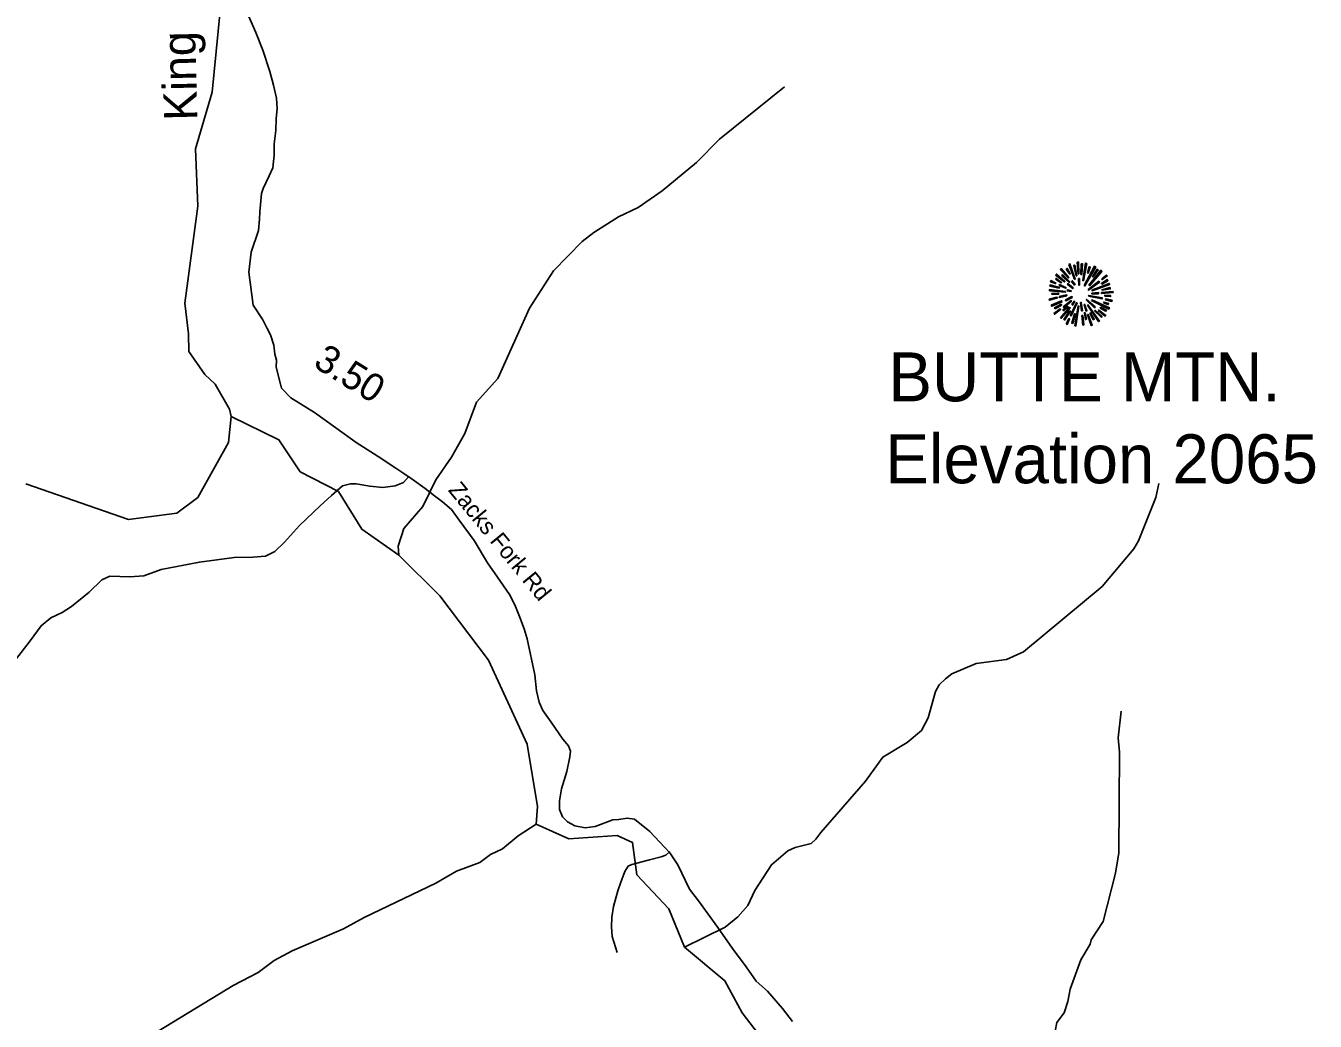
# Model space of a CAD drawing. Extents: x 1159738 to 1321356, y 736314 to 882035.
# Drawn here: x 1277829 to 1283631, y 833699 to 838175 of the extents above; entities that cross this region are included whole.
import ezdxf

# ---------------------------------------------------------------- set-up
doc = ezdxf.new("R2010")
doc.units = 0
for name, color, linetype in [('Exist Geographical Mountain Summit CELL', 7, 'Continuous'), ('Exist Geographical Mountain Summit Elevation Number Label', 7, 'Continuous'), ('Exist Geographical Mountain Summit Label', 7, 'Continuous'), ('Exist Hydrographic Creek Single Shore', 7, 'Continuous'), ('Exist Hydrographic Creek Single Shore Label', 7, 'Continuous'), ('Exist Hydrographic Misc Water Feature', 7, 'Continuous'), ('Exist Road Non-System Type 51', 7, 'Continuous'), ('Exist Road Secondary Mileage Hundredths English Label', 7, 'Continuous'), ('Exist Road Secondary Type 41 Attributed', 7, 'Continuous'), ('Exist Road Secondary Type 51 Label', 7, 'Continuous')]:
    doc.layers.add(name, color=color, linetype=linetype)

msp = doc.modelspace()

# ---------------------------------------------------------------- linework, layer by layer
at = {"layer": 'Exist Geographical Mountain Summit CELL'}
for points in [[(1282483, 837078.8), (1282519, 837041.4), (1282522.3, 837043.9), (1282487.1, 837083.5)], [(1282510.6, 837080.3), (1282526.2, 837058.5), (1282528.1, 837059.9), (1282514.7, 837084.3)], [(1282521.5, 837102.1), (1282547.7, 837035.2), (1282550.6, 837036.2), (1282526.6, 837104.6)], [(1282555.4, 837050.1), (1282557.9, 837050.8), (1282548.8, 837098.8), (1282544.5, 837097.7)], [(1282560.1, 837111.5), (1282564.1, 837059.5), (1282567.3, 837059.9), (1282565.9, 837112.6)], [(1282576.1, 837057.4), (1282580, 837057.4), (1282583.7, 837104.6), (1282578.2, 837104.6)], [(1282588.1, 837029), (1282603, 837106), (1282597.5, 837107.8), (1282584.8, 837029.7)], [(1282591.3, 837007.2), (1282594.2, 837005.4), (1282642.9, 837090), (1282637.5, 837093.7)], [(1282605.8, 837064.2), (1282609.1, 837063.1), (1282618.6, 837090), (1282613.9, 837091.8)], [(1282649.8, 837080.3), (1282628.8, 837046.8), (1282631.7, 837045.7), (1282654.2, 837077)], [(1282439.8, 837024.3), (1282462.3, 837015.6), (1282463.4, 837018.5), (1282441.3, 837029.4)], [(1282461.6, 837035.2), (1282487.4, 837018.8), (1282489.6, 837021.4), (1282464.5, 837039.2)], [(1282462.7, 837054.1), (1282502.3, 837023.5), (1282504.5, 837025.7), (1282466.3, 837058.5)], [(1282491, 837051.1), (1282523.7, 837022.1), (1282525.9, 837024.3), (1282493.9, 837056.3)], [(1282534.3, 837025.7), (1282548.1, 837009.3), (1282550.2, 837011.5), (1282537.5, 837028.7)], [(1282565.5, 837038.1), (1282566.9, 837009), (1282569.5, 837009.3), (1282569.5, 837038.4)], [(1282609.1, 836988.7), (1282610.9, 836986.1), (1282659.6, 837022.1), (1282656.4, 837026.5)], [(1282612.4, 837008.6), (1282614.6, 837006.5), (1282670.2, 837070.8), (1282666.2, 837075.5)], [(1282670.2, 837013.8), (1282697.8, 837028.7), (1282694.9, 837033.7), (1282668.8, 837016.3)], [(1282670.2, 837036.6), (1282672, 837034.1), (1282694.9, 837050.4), (1282691.2, 837054.1)], [(1282434.3, 836983.9), (1282506.3, 836977), (1282506.6, 836979.9), (1282434.3, 836989)], [(1282436.9, 837005), (1282478.3, 836995.5), (1282479.4, 836998.8), (1282438, 837009.7)], [(1282446.4, 836966.5), (1282476.1, 836968), (1282476.1, 836971.6), (1282445.3, 836971.6)], [(1282478.3, 837007.2), (1282508.8, 836995.2), (1282509.9, 836997.3), (1282480.5, 837011.2)], [(1282478.7, 836957.5), (1282479.7, 836952.7), (1282512.9, 836961.1), (1282512.1, 836964.7)], [(1282514.7, 837012.6), (1282539.7, 836993.7), (1282541.9, 836996.6), (1282517.2, 837015.9)], [(1282515, 836982.9), (1282532.1, 836980.6), (1282532.5, 836982.9), (1282515.7, 836987.2)], [(1282610.5, 836959.3), (1282671.3, 836947.3), (1282672.4, 836951.6), (1282611.7, 836962.9)], [(1282625.2, 836973.1), (1282625.2, 836970.2), (1282655.3, 836970.2), (1282656, 836975.2)], [(1282626.2, 836985.8), (1282627.3, 836983.5), (1282705.4, 837012.2), (1282703.6, 837017)], [(1282668.4, 836972), (1282720.7, 836975.2), (1282721, 836979.9), (1282668.8, 836975.2)], [(1282672, 836985.8), (1282708.7, 836992.3), (1282707.3, 836997.8), (1282670.6, 836988)], [(1282683.3, 836960), (1282709.8, 836957.7), (1282709.8, 836962.1), (1282683.7, 836963.2)], [(1282432.9, 836946.2), (1282434.3, 836941), (1282470.3, 836951.6), (1282468.1, 836954.9)], [(1282442.7, 836918.5), (1282445.3, 836913.8), (1282490.7, 836933.8), (1282489.2, 836938.5)], [(1282460.2, 836902.6), (1282489.2, 836919.3), (1282487.1, 836922.9), (1282458, 836907.6)], [(1282484.9, 836862.2), (1282487.8, 836859.7), (1282528.5, 836907.3), (1282525.6, 836909.4)], [(1282500.2, 836893.5), (1282519.4, 836911.6), (1282516.1, 836913.8), (1282495.7, 836896.7)], [(1282496.4, 836912), (1282499.4, 836908.3), (1282533.9, 836936.7), (1282532.1, 836939.2)], [(1282506.3, 836943.2), (1282508.5, 836938.5), (1282537.2, 836953.7), (1282536.1, 836957.1)], [(1282528.1, 836872), (1282532.5, 836870.2), (1282559, 836928.7), (1282556.5, 836929.5)], [(1282535, 836921.4), (1282538.3, 836918.5), (1282548.4, 836934.9), (1282546.6, 836936.3)], [(1282549.5, 836826.6), (1282554.2, 836825.5), (1282566.9, 836914.8), (1282563.7, 836915.6)], [(1282575, 836930.5), (1282578.9, 836893.5), (1282583.4, 836893.8), (1282578.2, 836931.3)], [(1282591, 836921.8), (1282599.7, 836892), (1282603.7, 836893.8), (1282593.1, 836922.9)], [(1282599.4, 836942.2), (1282637.9, 836906.9), (1282640.4, 836911.2), (1282601.2, 836944.4)], [(1282605.5, 836919.6), (1282656, 836844.8), (1282659.6, 836847.6), (1282608, 836920.7)], [(1282624.4, 836939.6), (1282702.5, 836901.4), (1282704.3, 836906.9), (1282625.9, 836942.5)], [(1282663.7, 836905.5), (1282688.7, 836892.4), (1282691.2, 836896), (1282665.9, 836909.4)], [(1282677.8, 836929.5), (1282698.9, 836921.4), (1282700.7, 836925.8), (1282679.3, 836932.7)], [(1282687.3, 836942.8), (1282715.6, 836935.6), (1282716.3, 836941), (1282688.3, 836947.3)], [(1282454, 836881.8), (1282456.8, 836877.8), (1282485.2, 836898.9), (1282482.6, 836902.2)], [(1282524.8, 836893.5), (1282499.8, 836854.2), (1282503, 836851.7), (1282528.8, 836891.3)], [(1282509.9, 836835), (1282514.7, 836832.1), (1282525.6, 836856.7), (1282522.3, 836858.9)], [(1282539.7, 836836.8), (1282551.7, 836879.6), (1282548.1, 836880), (1282535.3, 836837.8)], [(1282581.1, 836872), (1282584.8, 836829.5), (1282588.8, 836830.5), (1282585.5, 836872)], [(1282600.8, 836855.3), (1282595.3, 836885.1), (1282592, 836885.1), (1282596.4, 836854.2)], [(1282605.5, 836876.8), (1282623, 836826.9), (1282627.3, 836828.7), (1282608.4, 836877.5)], [(1282616, 836882.5), (1282632, 836853.1), (1282636.1, 836855.3), (1282619.7, 836884)], [(1282637.9, 836893.8), (1282668, 836864.7), (1282671.3, 836867.3), (1282640.1, 836896.3)], [(1282654.6, 836894.5), (1282685.1, 836868.7), (1282688.3, 836872.4), (1282656.4, 836897.1)]]:
    msp.add_lwpolyline(points, close=True, dxfattribs=at)
at = {"layer": 'Exist Hydrographic Creek Single Shore'}
for points in [[(1278753.6, 836418.9), (1278745.6, 836451.8), (1278680.4, 836563.1), (1278633.8, 836606.9), (1278561.9, 836710), (1278560.8, 836789.4), (1278544.7, 836928.5), (1278602.7, 837363.6), (1278593, 837622.3), (1278667.3, 837876.5), (1278702.8, 838241.9)], [(1281229.2, 833506.6), (1281051.6, 833737.2), (1280974.4, 833880.9), (1280792.8, 834032.4), (1280721.7, 834204.6), (1280578.7, 834356.8), (1280559.4, 834502.7), (1280490.2, 834534.6), (1280272.1, 834518.7), (1280125.9, 834585), (1280131.1, 834665.1), (1280084.6, 834944.5), (1279910.6, 835322.2), (1279692.6, 835612.2), (1279507.2, 835794.8), (1279340.6, 835911.4), (1279236.6, 836080.9), (1279063.5, 836169.7), (1278967.6, 836312.8), (1278753.6, 836418.9)]]:
    msp.add_lwpolyline(points, dxfattribs=at)
at = {"layer": 'Exist Hydrographic Misc Water Feature'}
for points in [[(1281242, 837900.3), (1280950, 837664.9), (1280847.4, 837561.1), (1280692.2, 837432.9), (1280584.3, 837357.9), (1280495.1, 837316.2), (1280385.4, 837246.2), (1280332.4, 837205.4), (1280203, 837072.5), (1280094.8, 836905.7), (1279952.9, 836588.5), (1279856.4, 836482.9), (1279804.8, 836341.9), (1279744.2, 836235.7), (1279673.6, 836132.8), (1279614.7, 836014.2), (1279530.1, 835915), (1279504.2, 835835), (1279507.2, 835794.8)], [(1277828.6, 836115.7), (1278291.6, 835955.4), (1278508.6, 835983.9), (1278602.6, 836054.2), (1278741.6, 836300.9), (1278753.6, 836418.9)], [(1282927.3, 836117.6), (1282913.8, 836053.9), (1282835, 835859.3), (1282814, 835823.6), (1282671.8, 835653.3), (1282318.4, 835360), (1282241.5, 835325.5), (1282105, 835306.9), (1281995.8, 835261.5), (1281967.2, 835238.2), (1281938.6, 835210.9), (1281921.8, 835181.7), (1281888.7, 835062.6), (1281859.4, 835006.5), (1281794, 834952), (1281684.4, 834886.9), (1281607.6, 834778.5), (1281405.8, 834547.8), (1281383.1, 834517.9), (1281362.7, 834498.6), (1281290.1, 834480.4), (1281257.8, 834465.5), (1281184.3, 834402.9), (1281109.3, 834287.1), (1281077.6, 834219.6), (1281032.3, 834168.8), (1280975.2, 834122.3), (1280792.8, 834032.4)], [(1282758.2, 835092.7), (1282743.3, 834973.2), (1282749.6, 834909), (1282746.6, 834456.9), (1282732.3, 834365.3), (1282677, 834148.1), (1282622.9, 834065.5), (1282618.4, 834045.9), (1282576.7, 833974.5), (1282527.4, 833843.4), (1282518, 833787.8), (1282500.7, 833736.4), (1282467.6, 833692.7), (1282452.9, 833614.6), (1282382.1, 833507.7), (1282326.2, 833401.9), (1282212.4, 833250.7), (1282116.9, 833142.5), (1282040.5, 833044), (1281973.1, 832940.2), (1281817.7, 832805.5), (1281716, 832758.6), (1281540.4, 832700), (1281386.2, 832652.1)], [(1277663.5, 833332.8), (1277884.6, 833365.3), (1277972.8, 833369.3), (1278043.2, 833387.6), (1278104.2, 833425.7), (1278161.3, 833472.2), (1278194.6, 833520), (1278267.8, 833571.8), (1278357.2, 833621.7), (1278389.4, 833633.4), (1278761.3, 833859.8), (1278874.8, 833917.4), (1278946.1, 833971.8), (1279027.2, 834015.4), (1279257.9, 834114.1), (1279351.1, 834165.6), (1279673.2, 834320), (1279766.6, 834373.9), (1279871.5, 834412.9), (1279920.5, 834448), (1279973.1, 834474.8), (1280044.6, 834533.3), (1280125.9, 834585)]]:
    msp.add_lwpolyline(points, dxfattribs=at)
at = {"layer": 'Exist Road Non-System Type 51'}
for points in [[(1279551.3, 836146.7), (1279528.1, 836121.5), (1279490.2, 836106.7), (1279435.5, 836098.3), (1279376.5, 836104.6), (1279315.5, 836115.1), (1279290.2, 836115.1), (1279254.4, 836106.7), (1279203.9, 836062.5), (1279153.3, 836016.1), (1279060.7, 835927.6), (1278993.3, 835853.9), (1278949.1, 835811.7), (1278907, 835790.6), (1278850.1, 835786.4), (1278765.9, 835784.3), (1278610.1, 835763.3), (1278438.1, 835729.7), (1278360.1, 835702.3), (1278297, 835698), (1278206.4, 835700.2), (1278170.7, 835683.3), (1278113.8, 835628.5), (1278034.6, 835563.7), (1277992.5, 835536.3), (1277941.9, 835513.2), (1277897.7, 835477.3), (1277849.3, 835409.9), (1277781.9, 835323.5)], [(1280726, 834462.8), (1280709.4, 834446.1), (1280687.3, 834438.8), (1280635.6, 834424), (1280556.3, 834403.7), (1280539.6, 834396.3), (1280524.9, 834372.3), (1280506.4, 834324.3), (1280493.5, 834285.5), (1280473.2, 834215.3), (1280465.8, 834167.3), (1280464, 834123), (1280467.7, 834080.5), (1280489.8, 834008.5)]]:
    msp.add_lwpolyline(points, dxfattribs=at)
at = {"layer": 'Exist Road Secondary Type 41 Attributed'}
for points in [[(1278800.1, 838293.3), (1278864.1, 838145.4), (1278895.5, 838065.7), (1278927, 837969.2), (1278943.8, 837908.3), (1278956.4, 837849.6), (1278960.6, 837801.3), (1278955, 837757.9), (1278953.9, 837703.9), (1278946.7, 837644), (1278947, 837593.5), (1278941.1, 837536.8), (1278924.4, 837501.1), (1278909.7, 837471.6), (1278897.1, 837443.8), (1278890, 837420.8), (1278882.3, 837338.9), (1278880.6, 837305.9), (1278876.2, 837255), (1278843, 837157.6), (1278833.1, 837067.9), (1278851.9, 836918.6), (1278896.1, 836852.3), (1278915, 836813.7), (1278930.4, 836785.4), (1278944.8, 836738.8), (1278950, 836698.6), (1278956.2, 836671.5), (1278955.6, 836639.5), (1278975.4, 836564.1), (1278979.1, 836546.1), (1279021.9, 836501.8), (1279128.6, 836435.6), (1279223.3, 836367.7), (1279316.1, 836301.8), (1279414.9, 836237.8), (1279493.9, 836186.2), (1279530.3, 836161.6), (1279566.9, 836136.7), (1279626.1, 836094.8), (1279667.7, 836061.8), (1279704.4, 836034.4), (1279743.9, 835999.4), (1279778.6, 835952.6), (1279846.2, 835860.6), (1279906.9, 835760.2), (1279951.3, 835695.3), (1280005.1, 835617.2), (1280029.3, 835572.1), (1280050.1, 835518.4), (1280070.9, 835462.9), (1280084.8, 835417.8), (1280119.6, 835256.2), (1280126.4, 835185.4), (1280138.4, 835134.3), (1280155.7, 835096.2), (1280192.1, 835044.2), (1280245.8, 834967.8), (1280270.1, 834936.6), (1280280.5, 834914.1), (1280277, 834888.1), (1280263.9, 834821.4), (1280238.9, 834744.1), (1280230.3, 834690.4), (1280230.3, 834650.5), (1280244.1, 834617.5), (1280266.6, 834595), (1280299.6, 834577.6), (1280346.4, 834569), (1280391.4, 834574.2), (1280470.2, 834604.9), (1280498, 834606.6), (1280534.3, 834611.8), (1280567.3, 834608.3)], [(1280567.3, 834608.3), (1280636.6, 834552.8), (1280702.4, 834481.7), (1280726.8, 834456), (1280763.1, 834402), (1280815.1, 834292.7), (1280855, 834240.7), (1280943.3, 834121), (1281009.2, 834025.6), (1281069.5, 833943.4), (1281114.5, 833879.2), (1281166.5, 833834.1), (1281234.1, 833756.1), (1281279.2, 833697.1)]]:
    msp.add_lwpolyline(points, dxfattribs=at)

# ---------------------------------------------------------------- texts
at = {"layer": 'Exist Geographical Mountain Summit Elevation Number Label'}
msp.add_text('Elevation 2065', height=220, dxfattribs=at).set_placement((1281696.5, 836118))
at = {"layer": 'Exist Geographical Mountain Summit Label'}
msp.add_text('BUTTE MTN.', height=220, dxfattribs=at).set_placement((1281710.1, 836486.5))
at = {"layer": 'Exist Hydrographic Creek Single Shore Label'}
msp.add_text('King', height=150, rotation=91.30155, dxfattribs=at).set_placement((1278600.8, 837750.3))
at = {"layer": 'Exist Road Secondary Mileage Hundredths English Label'}
msp.add_text('3.50', height=125, rotation=328.18333, dxfattribs=at).set_placement((1279116.8, 836645.2))
at = {"layer": 'Exist Road Secondary Type 51 Label'}
msp.add_text('Zacks Fork Rd', height=75, rotation=309.4079, dxfattribs=at).set_placement((1279726.4, 836085.9))

doc.saveas('drawing.dxf')
